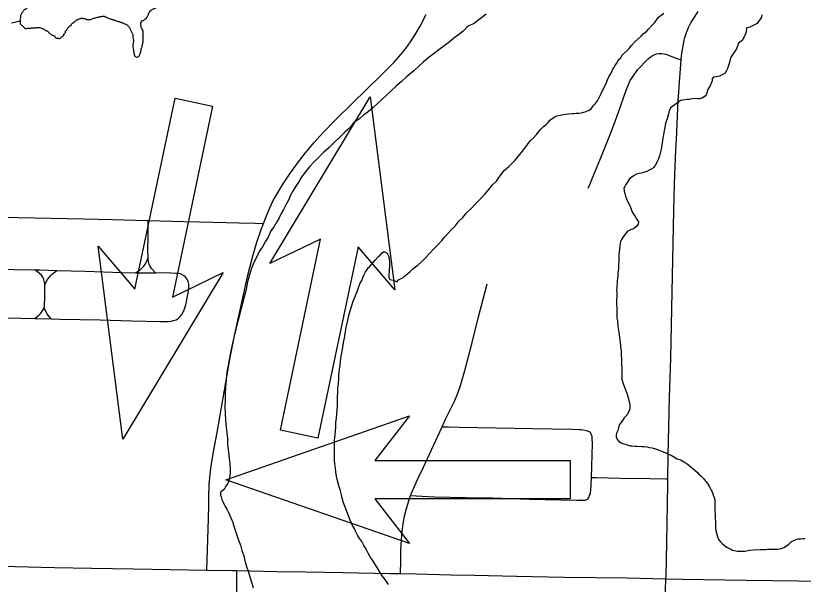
# Model space of a CAD drawing. Extents: x -483 to 680, y 0 to 440.
# Drawn here: x 84.51 to 130.96, y 76.6 to 110.14 of the extents above; entities that cross this region are included whole.
import ezdxf

# ---------------------------------------------------------------- set-up
doc = ezdxf.new("R2010")
doc.units = 0
for name, color, linetype in [('GM_X_County_Road', 7, 'Continuous'), ('GM_X_Major_River', 7, 'Continuous'), ('GM_X_Minor_Lake', 7, 'Continuous'), ('GM_X_Minor_River', 7, 'Continuous'), ('GM_X_State_Route', 7, 'Continuous'), ('GM_X_Township_Road', 7, 'Continuous'), ('PM_P_Cells', 7, 'Continuous')]:
    doc.layers.add(name, color=color, linetype=linetype)

msp = doc.modelspace()

# ---------------------------------------------------------------- linework, layer by layer
at = {"layer": 'GM_X_County_Road'}
for points in [[(123.763, 107.538), (123.784, 107.788), (123.859, 108.25), (123.947, 108.706), (123.986, 108.858), (124.083, 109.156), (124.201, 109.447), (124.341, 109.728), (124.501, 109.998), (124.772, 110.381)], [(122.985, 82.819), (123.006, 84.194), (123.082, 87.612), (123.148, 89.942), (123.227, 93.825), (123.336, 98.641), (123.375, 100.195), (123.433, 101.747), (123.451, 102.213), (123.487, 102.831), (123.513, 103.294), (123.53, 103.757), (123.588, 105.153), (123.622, 105.617), (123.667, 106.236), (123.716, 107.012), (123.763, 107.538)], [(122.867, 76.923), (122.87, 77.049), (122.914, 79.068), (122.981, 82.485), (122.985, 82.819)], [(97.535, 72.302), (97.539, 72.502), (97.553, 74.142), (97.559, 74.911), (97.556, 75.717), (97.552, 76.485), (97.55, 77.01), (97.548, 77.403)], [(122.371, 55.95), (122.39, 56.854), (122.446, 59.34), (122.546, 63.689), (122.584, 65.864), (122.787, 74.253), (122.867, 76.923)]]:
    msp.add_lwpolyline(points, dxfattribs=at)
at = {"layer": 'GM_X_Major_River'}
for points in [[(112.27, 110.234), (111.985, 110.025), (111.756, 109.836), (111.547, 109.685), (111.185, 109.515), (110.9, 109.23), (110.633, 109.022), (110.348, 108.814), (110.062, 108.568), (109.776, 108.359), (108.9, 107.697), (108.558, 107.413), (108.272, 107.147), (107.986, 106.882), (107.567, 106.541), (107.263, 106.257), (106.958, 105.992), (106.653, 105.708), (106.367, 105.442), (106.101, 105.196), (105.834, 104.95), (105.586, 104.722), (105.32, 104.495), (105.053, 104.287), (104.787, 104.06), (104.444, 103.813), (104.196, 103.51), (103.93, 103.264), (103.625, 102.98), (103.32, 102.676), (102.996, 102.373), (102.691, 102.089), (102.387, 101.786), (102.101, 101.501), (101.834, 101.217), (101.605, 100.933)], [(115.052, 102.945), (115.242, 103.154), (115.357, 103.286), (115.49, 103.438), (115.643, 103.609), (115.795, 103.722), (115.909, 103.836), (116.024, 103.969), (116.157, 104.082), (116.252, 104.139), (116.366, 104.215), (116.518, 104.252), (116.728, 104.29), (116.937, 104.327), (117.146, 104.345), (117.336, 104.364), (117.45, 104.364), (117.564, 104.382), (117.717, 104.401), (117.869, 104.419), (118.021, 104.457), (118.154, 104.495), (118.344, 104.57), (118.44, 104.627), (118.592, 104.835), (118.706, 104.968), (118.821, 105.12), (118.935, 105.31), (119.05, 105.556), (119.183, 105.841), (119.317, 106.107), (119.413, 106.353), (119.508, 106.581), (119.622, 106.714), (119.68, 106.847), (119.737, 106.98), (119.813, 107.094), (119.87, 107.207), (119.947, 107.321), (120.023, 107.454), (120.099, 107.568), (120.195, 107.663), (120.271, 107.795), (120.69, 108.212), (120.842, 108.383), (121.033, 108.592), (121.223, 108.781), (121.395, 108.933), (121.547, 109.084), (121.699, 109.198), (121.833, 109.349), (122.004, 109.539), (122.214, 109.747), (122.424, 110.051), (122.747, 110.297)], [(103.402, 86.14), (103.422, 86.406), (103.442, 86.653), (103.48, 86.9), (103.499, 87.109), (103.5, 87.356), (103.5, 87.641), (103.52, 87.926), (103.52, 88.192), (103.54, 88.439), (103.56, 88.743), (103.579, 88.952), (103.598, 89.104), (103.618, 89.275), (103.656, 89.522), (103.676, 89.788), (103.714, 90.054), (103.772, 90.339), (103.81, 90.586), (103.849, 90.852), (103.906, 91.118), (103.945, 91.384), (104.003, 91.745), (104.06, 92.011), (104.118, 92.277), (104.175, 92.543), (104.424, 93.302), (104.5, 93.473), (104.558, 93.625), (104.634, 93.815), (104.711, 94.043), (104.806, 94.328), (104.921, 94.517), (104.997, 94.726), (105.073, 94.878), (105.15, 95.03), (105.245, 95.163), (105.302, 95.258), (105.398, 95.352), (105.474, 95.447), (105.588, 95.58), (105.722, 95.712), (105.912, 95.94), (106.007, 96.016), (106.103, 96.129), (106.217, 96.224), (106.426, 96.128), (106.52, 95.938), (106.539, 95.767), (106.558, 95.634), (106.558, 95.501), (106.557, 95.349), (106.538, 95.197), (106.538, 95.102), (106.518, 94.798), (106.518, 94.703), (106.575, 94.569), (106.67, 94.55), (106.784, 94.531), (106.879, 94.493), (106.993, 94.435), (107.088, 94.549), (107.24, 94.644), (107.355, 94.7), (107.45, 94.776), (107.545, 94.852), (107.64, 94.927), (107.774, 95.041), (107.945, 95.231), (108.231, 95.42), (108.459, 95.647), (108.688, 95.856), (108.897, 96.083), (109.145, 96.367), (109.412, 96.633), (109.64, 96.879), (109.831, 97.088), (110.022, 97.315), (110.212, 97.524), (110.403, 97.713), (110.65, 98.017), (110.879, 98.244), (111.108, 98.509), (111.374, 98.775), (111.66, 99.059), (111.927, 99.343), (112.194, 99.628), (112.422, 99.893), (112.632, 100.158), (112.861, 100.386), (113.07, 100.67), (113.318, 101.012), (113.604, 101.239), (113.794, 101.447), (113.947, 101.599), (114.061, 101.732), (114.404, 102.149), (114.537, 102.32), (114.69, 102.547), (114.861, 102.756), (115.052, 102.945)], [(101.605, 100.933), (101.396, 100.648), (101.186, 100.326), (101.033, 100.079), (100.881, 99.832), (100.728, 99.548), (100.595, 99.263), (100.442, 98.978), (100.308, 98.713), (100.175, 98.466), (100.041, 98.219), (99.908, 97.973), (99.755, 97.707), (99.564, 97.442), (99.393, 97.081), (99.221, 96.796), (99.068, 96.512), (98.878, 96.227), (98.725, 95.923), (98.553, 95.582), (98.419, 95.24), (98.305, 94.86), (98.19, 94.442), (98.094, 93.986), (97.979, 93.55), (97.634, 92.182), (97.538, 91.821), (97.461, 91.479), (97.366, 91.157), (97.289, 90.815), (97.212, 90.473), (97.155, 90.15), (97.097, 89.846), (97.039, 89.504), (96.963, 89.124), (96.924, 88.63), (96.885, 88.25), (96.865, 87.87), (96.864, 87.49), (96.845, 87.072), (96.863, 86.691), (96.881, 86.273), (96.918, 85.874), (96.956, 85.532), (96.993, 85.208), (97.011, 84.866), (97.068, 84.391), (97.105, 84.03), (97.142, 83.706), (97.161, 83.402), (97.16, 83.136), (97.122, 82.908), (97.083, 82.699), (97.007, 82.528), (96.911, 82.377), (96.835, 82.263), (96.74, 82.149), (96.607, 82.055), (96.587, 81.96), (96.587, 81.846), (96.625, 81.75), (96.663, 81.598), (96.72, 81.484), (96.776, 81.351), (96.852, 81.217), (96.966, 81.027), (97.061, 80.837), (97.136, 80.665), (97.212, 80.475), (97.307, 80.247), (97.382, 80.019), (97.647, 79.201), (97.76, 78.896), (97.855, 78.592), (97.968, 78.268), (98.043, 77.907), (98.119, 77.641), (98.214, 77.374), (98.308, 77.108), (98.384, 76.841), (98.459, 76.613), (98.516, 76.385)], [(106.502, 76.589), (106.293, 76.875), (106.123, 77.104), (105.971, 77.351), (105.838, 77.58), (105.687, 77.808), (105.554, 78.018), (105.421, 78.208), (105.327, 78.398), (105.213, 78.589), (105.118, 78.76), (105.024, 78.931), (104.929, 79.122), (104.815, 79.274), (104.739, 79.388), (104.663, 79.503), (104.607, 79.617), (104.55, 79.731), (104.493, 79.883), (104.398, 80.036), (104.323, 80.207), (104.247, 80.378), (103.982, 81.044), (103.906, 81.254), (103.831, 81.463), (103.774, 81.672), (103.717, 81.881), (103.661, 82.11), (103.585, 82.338), (103.529, 82.566), (103.472, 82.775), (103.434, 82.985), (103.397, 83.194), (103.378, 83.46), (103.341, 83.707), (103.322, 83.916), (103.323, 84.144), (103.304, 84.334), (103.304, 84.524), (103.305, 84.734), (103.305, 84.905), (103.305, 85.076), (103.325, 85.266), (103.344, 85.437), (103.363, 85.627), (103.402, 85.893), (103.402, 86.14)]]:
    msp.add_lwpolyline(points, dxfattribs=at)
at = {"layer": 'GM_X_Minor_Lake'}
for points in [[(91.531, 111.584), (91.51, 111.489), (91.452, 111.453), (91.394, 111.435), (91.28, 111.419), (90.805, 111.432), (90.747, 111.415), (90.671, 111.417), (90.596, 111.438), (90.539, 111.44), (90.482, 111.46), (90.407, 111.481), (90.313, 111.522), (90.257, 111.561), (90.22, 111.619), (90.147, 111.717), (90.091, 111.775), (89.982, 111.949), (89.926, 112.008), (89.874, 112.18), (89.801, 112.296), (89.728, 112.412), (89.672, 112.452), (89.596, 112.473), (89.54, 112.494), (89.464, 112.496), (89.407, 112.516), (89.293, 112.519), (89.235, 112.483), (89.178, 112.484), (89.121, 112.467), (89.063, 112.431), (89.004, 112.375), (88.946, 112.32), (88.905, 112.207), (88.865, 112.151), (88.864, 112.094), (88.825, 112.038), (88.823, 111.981), (88.784, 111.925), (88.725, 111.869), (88.665, 111.757), (88.587, 111.683), (88.548, 111.627), (88.489, 111.572), (88.45, 111.516), (88.392, 111.479), (88.334, 111.443), (88.276, 111.407), (88.046, 111.337), (87.969, 111.301), (87.912, 111.283), (87.854, 111.247), (87.738, 111.193), (87.68, 111.157), (87.603, 111.121), (87.488, 111.086), (87.412, 111.05), (87.354, 111.014), (87.297, 111.015), (87.22, 110.998), (87.143, 110.962), (87.086, 110.964), (86.894, 110.893), (86.818, 110.876), (86.722, 110.86), (86.607, 110.825), (86.531, 110.827), (86.456, 110.848), (86.398, 110.831), (86.323, 110.833), (86.227, 110.835), (86.114, 110.838), (86.056, 110.821), (85.98, 110.804), (85.923, 110.806), (85.865, 110.788), (85.808, 110.79), (85.751, 110.772), (85.598, 110.739), (85.54, 110.721), (85.464, 110.704), (85.368, 110.669), (85.31, 110.651), (85.253, 110.634), (85.137, 110.561), (85.059, 110.506), (85.002, 110.489), (84.963, 110.433), (84.904, 110.358), (84.864, 110.302), (84.844, 110.246), (84.804, 110.19), (84.784, 110.133), (84.779, 109.962), (84.759, 109.906), (84.776, 109.848)], [(91.458, 108.03), (91.476, 107.973), (91.492, 107.878), (91.527, 107.762), (91.697, 107.701), (91.755, 107.737), (91.814, 107.812), (91.875, 107.981), (91.896, 108.056), (91.917, 108.113), (91.92, 108.246), (91.959, 108.302), (91.961, 108.359), (91.981, 108.415), (91.983, 108.472), (92.024, 108.585), (92.026, 108.661), (92.027, 108.718), (92.029, 108.794), (92.012, 108.852), (92.032, 108.908), (92.015, 108.966), (92.035, 109.022), (92.018, 109.08), (92.019, 109.156), (91.949, 109.386), (91.913, 109.444), (91.914, 109.501), (91.897, 109.558), (91.898, 109.615), (91.881, 109.673), (91.922, 109.786), (92, 109.86), (92.057, 109.877), (92.116, 109.933), (92.231, 110.005), (92.252, 110.062), (92.311, 110.136), (92.372, 110.306), (92.412, 110.362), (92.413, 110.419), (92.471, 110.436), (92.529, 110.492), (92.606, 110.527), (92.664, 110.564), (92.722, 110.581), (92.837, 110.635), (92.894, 110.653), (93.087, 110.761), (93.144, 110.76), (93.221, 110.777), (93.241, 110.833), (93.299, 110.87), (93.434, 110.942), (93.511, 110.978), (93.589, 111.033), (93.646, 111.05), (93.705, 111.106), (93.763, 111.142), (93.84, 111.197), (93.937, 111.27), (94.014, 111.306), (94.11, 111.361), (94.169, 111.416), (94.246, 111.471), (94.4, 111.543), (94.458, 111.56), (94.534, 111.596), (94.611, 111.613), (94.726, 111.629), (94.803, 111.684), (94.86, 111.682), (94.955, 111.699), (95.013, 111.735), (95.09, 111.752), (95.166, 111.75), (95.262, 111.785), (95.395, 111.801), (95.472, 111.837), (95.549, 111.854), (95.606, 111.871), (95.663, 111.869), (95.722, 111.925), (95.779, 111.942), (95.818, 111.998), (95.839, 112.055), (95.898, 112.148), (95.956, 112.166), (95.976, 112.222), (96.016, 112.297), (96.075, 112.371), (96.134, 112.427), (96.193, 112.501), (96.251, 112.538), (96.426, 112.704), (96.484, 112.74), (96.505, 112.761)], [(84.776, 109.848), (84.772, 109.678), (84.809, 109.619), (84.958, 109.501), (85.032, 109.423), (85.145, 109.382), (85.202, 109.4), (85.297, 109.397), (85.354, 109.414), (85.411, 109.413), (85.469, 109.43), (85.526, 109.429), (85.64, 109.426), (85.716, 109.443), (85.925, 109.437), (86.076, 109.395), (86.133, 109.374), (86.189, 109.335), (86.263, 109.275), (86.32, 109.255), (86.414, 109.214), (86.469, 109.137), (86.543, 109.078), (86.618, 109.019), (86.731, 108.978), (86.824, 108.899), (86.879, 108.821), (87.031, 108.817), (87.087, 108.797), (87.145, 108.814), (87.203, 108.869), (87.261, 108.906), (87.32, 108.961), (87.34, 109.018), (87.38, 109.074), (87.438, 109.148), (87.44, 109.205), (87.519, 109.317), (87.578, 109.411), (87.637, 109.466), (87.677, 109.541), (87.792, 109.595), (87.813, 109.67), (87.871, 109.707), (87.968, 109.78), (88.026, 109.835), (88.084, 109.872), (88.161, 109.908), (88.219, 109.944), (88.277, 109.962), (88.334, 109.979), (88.392, 109.997), (88.449, 109.995), (88.505, 109.974), (88.562, 109.973), (88.732, 109.911), (88.846, 109.908), (88.98, 109.942), (89.076, 109.978), (89.133, 109.995), (89.209, 110.012), (89.324, 110.047), (89.401, 110.064), (89.458, 110.081), (89.535, 110.098), (89.592, 110.097), (89.668, 110.114), (89.894, 110.031), (89.988, 109.991), (90.158, 109.929), (90.252, 109.908), (90.309, 109.887), (90.478, 109.825), (90.554, 109.804), (90.63, 109.802), (90.686, 109.763), (90.761, 109.742), (90.818, 109.721), (90.893, 109.681), (90.949, 109.66), (91.043, 109.62), (91.099, 109.58), (91.21, 109.463), (91.247, 109.405), (91.264, 109.348), (91.336, 109.193), (91.354, 109.136), (91.39, 109.078), (91.425, 108.963), (91.422, 108.83), (91.439, 108.772), (91.431, 108.469), (91.427, 108.279), (91.444, 108.221), (91.443, 108.164), (91.46, 108.087), (91.458, 108.03)]]:
    msp.add_spline(points, degree=3, dxfattribs=at)
at = {"layer": 'GM_X_Minor_River'}
msp.add_line((84.776, 109.82), (84.259, 109.706), dxfattribs=at)
for points in [[(128.527, 110.185), (128.508, 110.051), (128.241, 109.691), (127.822, 109.464), (127.613, 109.427), (127.613, 109.332), (127.575, 109.104), (127.384, 108.705), (127.136, 108.516), (127.022, 108.193), (126.831, 107.89), (126.678, 107.662), (126.602, 107.32), (126.506, 107.035), (126.411, 106.865), (126.334, 106.732), (126.144, 106.637), (126.03, 106.581), (125.821, 106.543), (125.668, 106.506), (125.592, 106.411), (125.592, 106.297), (125.477, 106.012), (125.382, 105.86), (125.325, 105.727), (125.286, 105.594), (125.229, 105.481), (125.172, 105.386), (125.02, 105.291), (124.867, 105.235), (124.753, 105.235), (124.582, 105.254), (124.43, 105.236), (124.316, 105.217), (124.221, 105.199), (124.088, 105.199), (123.859, 105.162), (123.726, 105.143), (123.631, 105.067), (123.479, 104.954), (123.269, 104.802), (123.136, 104.708), (123.06, 104.537), (123.021, 104.328), (122.945, 104.062), (122.849, 103.796), (122.811, 103.663), (122.715, 103.131)], [(122.715, 103.131), (122.676, 102.941), (122.657, 102.751), (122.638, 102.656), (122.619, 102.504), (122.599, 102.371), (122.561, 102.181), (122.523, 102.029), (122.484, 101.878), (122.427, 101.707), (122.37, 101.574), (122.312, 101.441), (122.236, 101.308), (122.141, 101.194), (122.045, 101.099), (121.912, 101.043), (121.741, 100.948), (121.627, 100.911), (121.532, 100.892), (121.399, 100.854), (121.265, 100.836), (121.132, 100.798), (120.999, 100.722), (120.847, 100.609), (120.713, 100.514), (120.637, 100.401), (120.58, 100.306), (120.504, 100.192), (120.446, 100.059), (120.389, 99.964), (120.408, 99.793), (120.465, 99.584), (120.483, 99.489), (120.54, 99.336), (120.597, 99.203), (120.673, 99.07), (120.71, 98.956), (120.767, 98.842), (120.824, 98.67), (120.9, 98.537), (120.957, 98.442), (121.014, 98.347), (121.07, 98.251), (121.146, 98.118), (121.241, 97.985), (121.222, 97.852), (121.145, 97.719), (121.031, 97.624), (120.917, 97.549), (120.822, 97.53), (120.689, 97.473), (120.574, 97.417), (120.308, 97.037), (120.25, 96.942), (120.193, 96.809), (120.174, 96.714), (120.136, 96.562), (120.116, 96.392), (120.097, 96.201), (120.077, 96.011), (120.077, 95.897), (120.077, 95.764), (120.077, 95.612), (120.076, 95.479), (120.057, 95.346), (120.057, 95.213), (120.038, 95.099), (120.037, 94.985), (120.018, 94.814), (119.999, 94.643), (119.98, 94.51), (119.979, 94.339), (119.96, 94.187), (119.96, 94.073), (119.94, 93.959), (119.959, 93.807), (119.959, 93.636), (119.959, 93.541), (119.958, 93.427), (119.958, 93.332), (119.958, 93.237), (119.958, 93.104), (119.976, 92.952), (119.976, 92.838), (119.976, 92.667), (119.976, 92.534), (119.976, 92.419), (119.975, 92.305), (120.013, 92.134), (120.013, 92.039), (120.032, 91.944), (120.031, 91.811), (120.05, 91.678), (120.069, 91.564), (120.088, 91.469), (120.125, 91.184), (120.144, 91.012), (120.163, 90.86), (120.181, 90.708), (120.181, 90.594), (120.2, 90.48)], [(120.2, 90.48), (120.219, 90.366), (120.218, 90.214), (120.218, 90.081), (120.237, 89.929), (120.237, 89.758), (120.236, 89.587), (120.255, 89.359), (120.254, 89.206), (120.254, 89.035), (120.254, 88.902), (120.273, 88.788), (120.272, 88.674), (120.31, 88.579), (120.329, 88.484), (120.367, 88.389), (120.424, 88.218), (120.481, 88.065), (120.518, 87.97), (120.575, 87.818), (120.613, 87.685), (120.651, 87.533), (120.669, 87.438), (120.707, 87.304), (120.726, 87.19), (120.726, 87.076), (120.726, 86.981), (120.706, 86.867), (120.63, 86.734), (120.573, 86.602), (120.497, 86.507), (120.401, 86.412), (120.306, 86.26), (120.211, 86.128), (120.115, 85.995), (120.058, 85.824), (120.02, 85.672), (119.943, 85.52), (119.924, 85.425), (119.924, 85.292), (119.962, 85.178), (120.094, 85.025), (120.189, 84.968), (120.303, 84.911), (120.455, 84.872), (120.645, 84.796), (120.759, 84.757), (120.873, 84.757), (121.044, 84.738), (121.14, 84.737), (121.254, 84.718), (121.349, 84.737), (121.444, 84.717), (121.577, 84.717), (121.729, 84.697), (121.9, 84.659), (122.052, 84.639), (122.242, 84.582), (122.375, 84.543), (122.489, 84.486), (122.622, 84.448), (122.736, 84.39), (122.85, 84.352), (122.945, 84.314), (123.059, 84.256), (123.173, 84.218), (123.534, 84.008), (123.743, 83.931), (123.876, 83.836), (124.009, 83.778), (124.123, 83.702), (124.237, 83.607), (124.351, 83.511), (124.464, 83.416), (124.578, 83.339), (124.73, 83.187), (124.806, 83.092), (124.92, 82.996), (125.072, 82.844), (125.204, 82.672), (125.318, 82.539), (125.375, 82.444), (125.432, 82.349), (125.527, 82.158), (125.584, 82.044), (125.64, 81.949), (125.659, 81.854), (125.716, 81.72), (125.754, 81.587), (125.753, 81.397), (125.753, 81.302), (125.753, 81.188), (125.753, 81.055), (125.752, 80.903), (125.771, 80.751), (125.771, 80.618), (125.771, 80.466), (125.789, 80.333), (125.789, 80.181), (125.789, 80.067), (125.789, 79.915)], [(125.789, 79.915), (125.807, 79.782), (125.826, 79.686), (125.902, 79.401), (125.958, 79.249), (126.091, 79.096), (126.205, 78.982), (126.319, 78.887), (126.452, 78.791), (126.585, 78.734), (126.699, 78.677), (126.794, 78.619), (126.889, 78.581), (127.06, 78.542), (127.231, 78.542), (127.345, 78.542), (127.516, 78.56), (127.82, 78.616), (128.011, 78.635), (128.448, 78.652), (128.733, 78.651), (128.847, 78.67), (128.981, 78.67), (129.133, 78.669), (129.323, 78.669), (129.456, 78.668), (129.57, 78.687), (129.665, 78.706), (129.817, 78.762), (129.97, 78.857), (130.122, 78.97), (130.274, 79.122), (130.408, 79.179), (130.579, 79.254), (130.674, 79.273), (130.807, 79.272), (130.94, 79.291), (131.073, 79.291)]]:
    msp.add_lwpolyline(points, dxfattribs=at)
at = {"layer": 'GM_X_State_Route'}
for points in [[(95.889, 80.834), (95.892, 80.938), (95.892, 81.404), (95.896, 81.713), (95.926, 82.485), (95.973, 83.098), (96.031, 83.557), (96.155, 84.321), (96.383, 85.543), (97.165, 89.98), (97.432, 91.352), (97.858, 93.326), (98.206, 94.839), (98.478, 95.89), (98.74, 96.784), (98.983, 97.52), (99.12, 97.88), (99.257, 98.244), (99.502, 98.813), (99.705, 99.23), (99.927, 99.637), (100.247, 100.168), (100.673, 100.816), (101.122, 101.447), (101.598, 102.059), (102.099, 102.649), (102.622, 103.222), (103.378, 104.003), (104.377, 104.98), (106.048, 106.605), (106.809, 107.385), (107.225, 107.85), (107.518, 108.215), (107.792, 108.595), (108.046, 108.989), (108.36, 109.527), (108.717, 110.22)], [(95.786, 77.431), (95.803, 78.016), (95.879, 80.471), (95.889, 80.834)], [(76.908, 77.799), (77.467, 77.78), (84.464, 77.639), (86.797, 77.591), (88.973, 77.541), (91.462, 77.516), (95.786, 77.431)], [(95.786, 77.431), (97.275, 77.408), (97.548, 77.403), (99.916, 77.36), (101.625, 77.334), (103.801, 77.296), (106.598, 77.242), (107.202, 77.232)], [(107.202, 77.232), (108.152, 77.215), (110.172, 77.162), (111.569, 77.126), (114.055, 77.07), (116.852, 77.024), (120.582, 76.969), (122.867, 76.923), (123.842, 76.903), (127.572, 76.845), (132.235, 76.787)]]:
    msp.add_lwpolyline(points, dxfattribs=at)
at = {"layer": 'GM_X_Township_Road'}
for points in [[(118.268, 99.963), (118.371, 100.192), (118.5, 100.473), (119.144, 102.052), (119.541, 103.034), (119.813, 103.741), (120.064, 104.451), (120.525, 105.754), (120.697, 106.183), (120.763, 106.321), (120.924, 106.575), (121.195, 106.938), (121.396, 107.171), (121.609, 107.39), (121.821, 107.598), (121.926, 107.686), (122.046, 107.767), (122.177, 107.834), (122.31, 107.889), (122.463, 107.916), (122.617, 107.91), (122.77, 107.885), (122.919, 107.843), (123.353, 107.675), (123.5, 107.626), (123.763, 107.538)], [(80.566, 98.32), (81.191, 98.313), (83.682, 98.256), (88.51, 98.159), (90.223, 98.116), (92.247, 98.066), (92.321, 98.064), (94.426, 98.005), (95.359, 97.98), (96.137, 97.962), (97.693, 97.92), (98.627, 97.894), (99.12, 97.88)], [(92.32, 95.882), (92.309, 96.253), (92.329, 97.191), (92.323, 97.811), (92.321, 98.064)], [(91.578, 94.97), (91.74, 95.075), (91.842, 95.155), (91.965, 95.264), (92.062, 95.372), (92.143, 95.492), (92.218, 95.629), (92.32, 95.882)], [(92.753, 94.966), (92.532, 95.216), (92.444, 95.345), (92.381, 95.486), (92.342, 95.635), (92.322, 95.788), (92.32, 95.882)], [(80.944, 95.239), (81.908, 95.21), (83.153, 95.189), (85.627, 95.152)], [(85.627, 95.152), (85.953, 95.147), (86.93, 95.117)], [(86.222, 94.27), (86.203, 94.423), (86.167, 94.572), (86.108, 94.712), (86.07, 94.772), (86.023, 94.839), (85.914, 94.939), (85.789, 95.037), (85.627, 95.152)], [(86.222, 94.27), (86.311, 94.446), (86.386, 94.573), (86.479, 94.702), (86.573, 94.805), (86.647, 94.878), (86.702, 94.924), (86.93, 95.117)], [(86.594, 92.253), (87.155, 92.238), (89.483, 92.207), (91.344, 92.149), (93.05, 92.102), (93.516, 92.103), (93.671, 92.118), (93.822, 92.151), (93.965, 92.206), (94.095, 92.287), (94.208, 92.39), (94.303, 92.511), (94.381, 92.644), (94.443, 92.788), (94.536, 93.085), (94.669, 93.692), (94.719, 94), (94.73, 94.154), (94.724, 94.309), (94.688, 94.46), (94.62, 94.598), (94.522, 94.717), (94.403, 94.815), (94.266, 94.884), (94.117, 94.923), (93.963, 94.941), (93.652, 94.949), (92.753, 94.966)], [(86.93, 95.117), (88.597, 95.066), (90.774, 94.985), (91.578, 94.97)], [(91.578, 94.97), (91.86, 94.965), (92.753, 94.966)], [(109.666, 85.89), (109.871, 86.329), (110.415, 87.447), (110.594, 87.876), (110.743, 88.318), (110.995, 89.215), (111.426, 90.869), (111.809, 92.371), (112.076, 93.424), (112.321, 94.324)], [(86.187, 92.893), (86.203, 93.034), (86.215, 93.193), (86.221, 93.346), (86.232, 93.654), (86.222, 94.27)], [(85.638, 92.279), (85.75, 92.374), (85.878, 92.484), (85.981, 92.6), (86.063, 92.709), (86.125, 92.807), (86.187, 92.893)], [(86.594, 92.253), (86.47, 92.425), (86.373, 92.56), (86.187, 92.893)], [(84.052, 92.32), (85.638, 92.279)], [(85.638, 92.279), (85.759, 92.276), (86.594, 92.253)], [(107.806, 81.829), (107.906, 82.102), (108.225, 82.809), (108.564, 83.51), (109.146, 84.78), (109.666, 85.89)], [(109.666, 85.89), (110.043, 85.878), (110.661, 85.857), (112.824, 85.824), (114.987, 85.785), (117.307, 85.755), (117.769, 85.732), (117.873, 85.722), (117.959, 85.712), (118.071, 85.692), (118.155, 85.675), (118.224, 85.653), (118.272, 85.634), (118.332, 85.606), (118.37, 85.581), (118.407, 85.546)], [(118.475, 82.902), (118.529, 84.898), (118.52, 85.202), (118.511, 85.275), (118.506, 85.309), (118.495, 85.351), (118.474, 85.413), (118.447, 85.475), (118.407, 85.546)], [(118.307, 81.713), (118.345, 81.787), (118.37, 81.852), (118.408, 82), (118.435, 82.15), (118.463, 82.454), (118.475, 82.902)], [(118.475, 82.902), (118.776, 82.895), (120.191, 82.864), (121.919, 82.834), (122.851, 82.821), (122.985, 82.819)], [(107.202, 77.232), (107.215, 77.528), (107.221, 77.684), (107.235, 78.616), (107.258, 79.237), (107.297, 79.702), (107.359, 80.164), (107.443, 80.622), (107.553, 81.075), (107.692, 81.519), (107.806, 81.829)], [(107.806, 81.829), (108.13, 81.814), (109.217, 81.764), (111.08, 81.723), (112.633, 81.69), (114.807, 81.626), (117.603, 81.56), (117.759, 81.555), (117.908, 81.556), (118.045, 81.56), (118.094, 81.563), (118.137, 81.574), (118.194, 81.601), (118.252, 81.64), (118.307, 81.713)]]:
    msp.add_lwpolyline(points, dxfattribs=at)
at = {"layer": 'PM_P_Cells'}
for p, q in [((91.539, 94.009), (93.911, 105.278)), ((93.911, 105.278), (96.12, 104.813)), ((99.499, 95.515), (105.415, 105.346)), ((105.415, 105.346), (106.865, 93.965)), ((96.12, 104.813), (93.748, 93.543)), ((102.496, 96.961), (99.499, 95.515)), ((100.124, 85.692), (102.496, 96.961)), ((90.829, 85.158), (89.379, 96.54)), ((89.379, 96.54), (91.539, 94.009)), ((104.705, 96.496), (102.333, 85.227)), ((106.865, 93.965), (104.705, 96.496)), ((96.745, 94.989), (90.829, 85.158)), ((93.748, 93.543), (96.745, 94.989)), ((96.896, 82.763), (107.735, 86.526)), ((107.735, 86.526), (105.702, 83.892)), ((102.333, 85.227), (100.124, 85.692)), ((105.702, 83.892), (117.218, 83.892)), ((117.218, 83.892), (117.218, 81.633)), ((107.735, 78.999), (96.896, 82.763)), ((117.218, 81.633), (105.702, 81.633)), ((105.702, 81.633), (107.735, 78.999))]:
    msp.add_line(p, q, dxfattribs=at)

doc.saveas('drawing.dxf')
